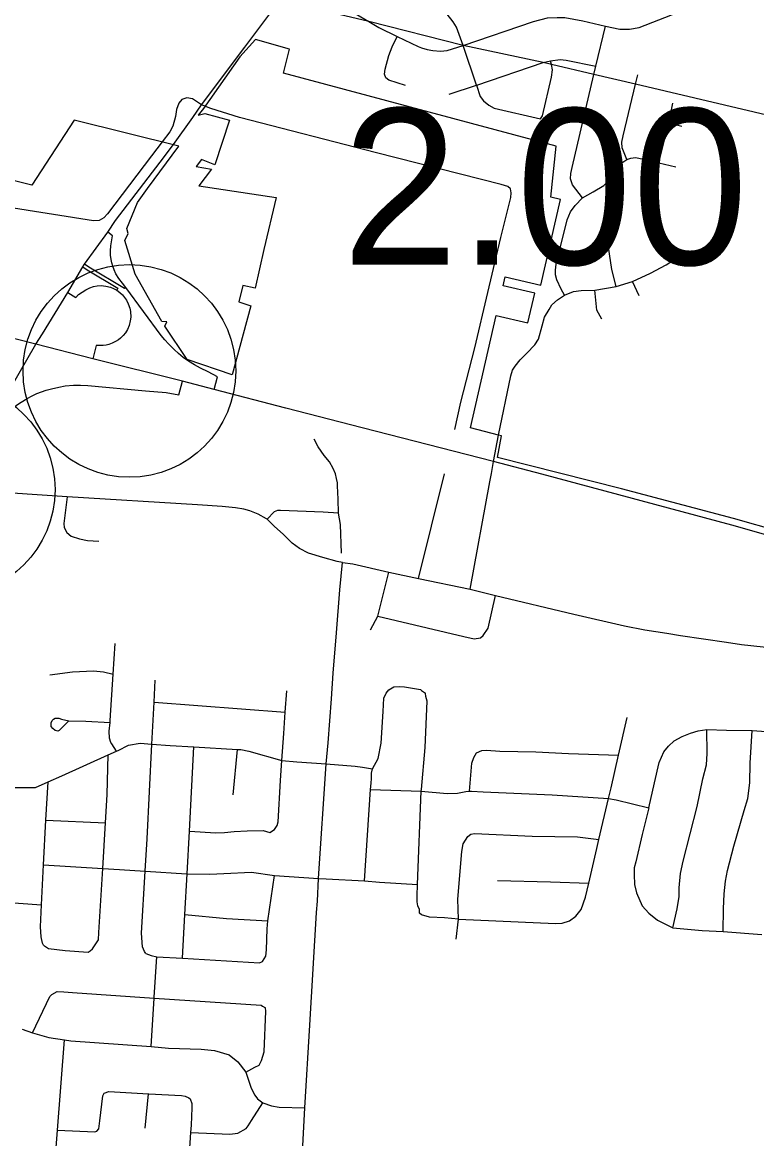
# Model space of a CAD drawing. Extents: x 1729596 to 1934326, y 644115 to 911751.
# Drawn here: x 1806837 to 1812018, y 688369 to 696244 of the extents above; entities that cross this region are included whole.
import ezdxf

# ---------------------------------------------------------------- set-up
doc = ezdxf.new("R2010")
doc.units = 0
for name, color, linetype in [('Default', 7, 'Continuous'), ('GM_X_City_Street', 7, 'Continuous'), ('GM_X_Corporation', 7, 'Continuous'), ('GM_X_Interchange_Ramps', 7, 'Continuous'), ('GM_X_Interstate_Route', 7, 'Continuous'), ('GM_X_Township', 7, 'Continuous'), ('GM_X_Township_Road', 7, 'Continuous'), ('GM_X_US_Route', 7, 'Continuous')]:
    doc.layers.add(name, color=color, linetype=linetype)

msp = doc.modelspace()

# ---------------------------------------------------------------- linework, layer by layer
at = {"layer": 'Default'}
for centre in [(1807592.4, 693784.9), (1806317.7, 692947.8)]:
    msp.add_circle(centre, 750, dxfattribs=at)
at = {"layer": 'GM_X_City_Street'}
for points in [[(1810041.6, 695800.7), (1809947.8, 696079.8), (1809900.1, 696211), (1809876.2, 696246.8), (1809834.8, 696301.6), (1809699.5, 696444.8), (1809644.8, 696520.2), (1809612.9, 696606), (1809603.4, 696650), (1809597.1, 696707.7), (1809598.2, 696750.6), (1809607.6, 696803), (1809676.8, 697086.9), (1809696, 697263.6), (1809730.7, 697351.6), (1809779.4, 697429.5), (1809820.1, 697492.6)], [(1808776.2, 696559.9), (1809158, 696323.5), (1809281.1, 696250.1), (1809352.7, 696207.2), (1809482.6, 696144.2), (1809628.9, 696074.2), (1809652.8, 696064.7), (1809693.3, 696052.7), (1809732.3, 696045.6), (1809787.9, 696041.6), (1809834.1, 696046.4), (1809947.8, 696079.8), (1810443.2, 696250.7), (1810541.5, 696274.9), (1810610.2, 696279), (1810664, 696277.6), (1810791.9, 696253.4), (1810950.7, 696217), (1811053, 696196.8), (1811120.4, 696196.8), (1811189, 696207.6), (1811648.1, 696386.7)], [(1810789.7, 695005.8), (1810718.4, 695097.8), (1810703.4, 695139), (1810706.3, 695176.5), (1810715.6, 695218.8), (1810869, 695876.3), (1810883.4, 695934.3), (1810950.7, 696217)], [(1809540.7, 695798.3), (1809422.2, 695834.9), (1809400.7, 695851.6), (1809391.2, 695877.8), (1809397.5, 695913.6), (1809423, 696009), (1809445.2, 696070.2), (1809482.6, 696144.2)], [(1810044.1, 695801.5), (1810511.2, 695960.5), (1810564.4, 695973.4), (1810631.5, 695981.8), (1810674.8, 695977.6), (1810883.4, 695934.3)], [(1810491.8, 695562.6), (1810507.1, 695583.6), (1810570, 695857.4), (1810577, 695907.7), (1810569.9, 695946.7), (1810564.4, 695973.4)], [(1811101.5, 695276), (1811067.9, 695358.2), (1811065.8, 695398.3), (1811075.9, 695444.3), (1811163.3, 695807), (1811179.6, 695872.4)], [(1809849.2, 695737.1), (1810041.6, 695800.7), (1810044.1, 695801.5)], [(1810041.6, 695800.7), (1810067, 695721.9), (1810090.8, 695691.2), (1810127.1, 695660.4), (1810166.2, 695638.1), (1810491.8, 695562.6)], [(1808072.2, 695680.8), (1808036.7, 695703.7), (1807997.5, 695710.9), (1807962.6, 695700.7), (1807940.8, 695673.1), (1807924.9, 695628.1), (1807917.6, 695580.1), (1807898.7, 695511.8), (1807876.9, 695472.6), (1807824.6, 695401.4), (1807748.4, 695301.6)], [(1811328.3, 695253.8), (1811397, 695533.8), (1811425.9, 695673.1)], [(1811397, 695533.8), (1811489.9, 695510.9)], [(1811101.5, 695276), (1811130.5, 695285.5), (1811162.1, 695289.5), (1811186.3, 695286.8), (1811328.3, 695253.8), (1811446.8, 695225.5)], [(1810663.2, 694318.7), (1810639.1, 694362.3), (1810608.1, 694427.9), (1810599, 694463.6), (1810598.1, 694496.7), (1810603.5, 694538.9), (1810681.8, 694851), (1810704.4, 694907.3), (1810736.3, 694952.4), (1810789.7, 695005.8), (1810863.8, 695047.1), (1810939.8, 695094), (1810974.5, 695125.9), (1811000.8, 695157.8), (1811043, 695226.9), (1811073.9, 695257.9), (1811101.5, 695276)], [(1811026.5, 694380.2), (1810997.1, 694501.3), (1810964.1, 694720.5)], [(1810554.9, 694218.7), (1810572.4, 694250.8), (1810613.6, 694287.5), (1810663.2, 694318.7), (1810725.6, 694344.4), (1810780.6, 694351.7), (1810876, 694355.4), (1811026.5, 694380.2), (1811141.2, 694415.9), (1811268.7, 694475.6), (1811378.8, 694532.5), (1811471.5, 694592.4)], [(1810926.5, 694149.9), (1810891, 694212.5), (1810876, 694355.4)], [(1811189.8, 694314.1), (1811141.2, 694415.9)], [(1810196.5, 693332.5), (1810283.4, 693750.8), (1810296.2, 693791.2), (1810314.6, 693817.8), (1810348.5, 693862.7), (1810397.1, 693909.5), (1810452.2, 693969.2), (1810477.9, 694009.5), (1810505.4, 694103.1), (1810521.9, 694163.6), (1810554.9, 694218.7)], [(1809067.4, 692780.3), (1809065, 692881.2), (1809061.5, 692974.9), (1809059.4, 692995.7), (1809054.4, 693025.2), (1809045.7, 693059.1), (1809031, 693097.2), (1809003.6, 693142.9), (1808967.1, 693189.1), (1808923.9, 693250), (1808896.2, 693303.4)], [(1809996, 692244.3), (1810136.3, 693003), (1810146.3, 693060.5)], [(1808560.7, 692741.6), (1808500.1, 692775.3), (1808442, 692797.8), (1808400.3, 692808.9), (1808340, 692819.2), (1808246.2, 692827.9), (1808072.3, 692839.5), (1807153, 692895.9), (1806976.8, 692908), (1806732.9, 692924.5), (1806538.4, 692943.6), (1806430, 692954.9), (1806367.5, 692985.3)], [(1807153, 692895.9), (1807130.7, 692708), (1807132.6, 692679.9), (1807150.6, 692645.7), (1807180.6, 692619.5), (1807240.7, 692599.3), (1807296.8, 692589.1), (1807377, 692584.9)], [(1809089.9, 692500.3), (1809082.7, 692701.9), (1809067.4, 692780.3), (1808960.2, 692788.3), (1808658.5, 692799.6), (1808637.6, 692799.6), (1808613.6, 692790.7), (1808563.5, 692740.1)], [(1808811.9, 688229.2), (1808830.1, 688586.7), (1808865.9, 689169.6), (1808912.6, 689963.6), (1808918.7, 690043.4), (1808927.3, 690204.9), (1808981.2, 691013.1), (1808995, 691161.5), (1809017.6, 691472.3), (1809028.9, 691652.8), (1809054.1, 691937.5), (1809078, 692241.8), (1809094.9, 692432.3), (1809059.3, 692441), (1808956.8, 692467.9), (1808856.2, 692499.2), (1808792, 692531.9), (1808741.7, 692569.8), (1808680, 692629.8), (1808613.6, 692690.7), (1808563.5, 692740.1), (1808560.7, 692741.6)], [(1809094.9, 692432.3), (1809167.8, 692423.6), (1809421.8, 692364.6), (1809631.9, 692320.6), (1809996, 692244.3), (1810174.5, 692199.7), (1810728.2, 692068.4), (1811086.3, 691987.3), (1811230, 691959.4), (1811383, 691934.1), (1811480.1, 691918.2), (1811805.2, 691870.9)], [(1809293.8, 691959.2), (1809346.2, 692054.2), (1809421.8, 692364.6)], [(1809346.2, 692054.2), (1809951.4, 691910.7), (1810025.1, 691895.2), (1810069.7, 691901), (1810089.1, 691918.5), (1810124, 691970.8), (1810174.5, 692199.7)], [(1807500.7, 691102.4), (1807468.4, 691155.1), (1807462.4, 691163.2), (1807452.5, 691195.3), (1807450.6, 691243.5), (1807455.7, 691305.7), (1807456.9, 691319.8), (1807477.3, 691645), (1807490.9, 691861.8)], [(1811805.2, 691870.9), (1811909.8, 691855.6), (1812062.8, 691838.3), (1812186.6, 691822.4), (1812291.7, 691801.1), (1812326.8, 691789.4)], [(1807030.7, 691642.1), (1807191.3, 691661.8), (1807339.8, 691669.4), (1807409.9, 691661.2), (1807477.3, 691645)], [(1807707.9, 689674.8), (1807698, 689688.8), (1807684, 689723), (1807678.3, 689819.4), (1807703.6, 690257.1), (1807716.8, 690483.9), (1807751.4, 691152.4), (1807766.7, 691447.4), (1807774.8, 691604.1)], [(1808616.6, 690549.5), (1808633.9, 690577.3), (1808642.6, 690604.2), (1808658.2, 690895.9), (1808668.7, 691037.4), (1808680.8, 691228.3), (1808692.1, 691377.7), (1808702.5, 691527.8)], [(1809251.1, 690186.7), (1809294.5, 690832.5), (1809297.1, 690876.8), (1809299.7, 690908.9), (1809301.5, 690947.1), (1809306.7, 690978.3), (1809347.5, 691051.2), (1809369.2, 691159.8), (1809382.2, 691382.9), (1809388.3, 691477.5), (1809403, 691511.3), (1809422.1, 691534.8)], [(1809422.1, 691534.8), (1809458.6, 691555.6), (1809498.5, 691558.6), (1809532.4, 691556.5), (1809646.1, 691536.9), (1809654.1, 691530.8), (1809682.1, 691512.7)], [(1809915.2, 689917.9), (1809815, 689926.2), (1809710.7, 689930.5), (1809652.6, 689948.7), (1809638.6, 689960.8), (1809638.3, 689985.3), (1809627.8, 690010.5), (1809623.5, 690040.8), (1809622.7, 690082.5), (1809626.1, 690162.4), (1809651.6, 690820.1), (1809652.5, 690831.6), (1809678.8, 691129.2), (1809693.9, 691454.4), (1809684, 691488.6), (1809682.1, 691512.7)], [(1807766.7, 691447.4), (1808692.1, 691377.7)], [(1807164, 691316.5), (1807125.8, 691276.5), (1807097.6, 691248.5), (1807087.5, 691244.5), (1807069.5, 691248.5), (1807051.5, 691262.6), (1807041.5, 691276.7), (1807039.6, 691288.7), (1807041.6, 691302.8), (1807047.7, 691318.8), (1807057.7, 691328.8), (1807069.8, 691334.8), (1807093.9, 691334.8), (1807113.9, 691328.7), (1807164, 691316.5), (1807284.3, 691314.2), (1807455.7, 691305.7)], [(1809915.2, 689917.9), (1810599.1, 689888), (1810645.3, 689889.8), (1810697.5, 689905.8), (1810741.7, 689937.8), (1810780, 689985.9), (1810810.4, 690072.1), (1810833.6, 690172.2), (1810889.8, 690415.2), (1810905.1, 690479.7), (1810973.4, 690768), (1810991.6, 690844.6), (1811043.4, 691073.7), (1811103.7, 691340.3)], [(1811257.9, 690702.5), (1811298.1, 690878.7), (1811328.9, 691022), (1811363.7, 691097.1), (1811395.8, 691137.3), (1811434.7, 691174.8), (1811492.2, 691206.9), (1811551.2, 691228.4), (1811604.7, 691247.1), (1811666.4, 691255.1), (1811804.3, 691249.8), (1811986.4, 691248.5), (1812250.7, 691228.8)], [(1811426.1, 689856.1), (1811457.3, 689990.7), (1811472.2, 690076.7), (1811471, 690137.8), (1811479.7, 690238.8), (1811498.3, 690326.8), (1811597.4, 690712.6), (1811638.2, 690906.9), (1811663.7, 691006), (1811669, 691086.3), (1811666.4, 691255.1)], [(1811782.5, 689829.9), (1811785, 689989.5), (1811787.5, 690096.7), (1811797.5, 690185.2), (1811811.2, 690261.2), (1811856.1, 690432), (1811928.9, 690684.4), (1811955.6, 690767.5), (1811969, 690880), (1811973, 691018), (1811986.4, 691248.5)], [(1806885.1, 690847.2), (1806929.3, 690847.2), (1807018.3, 690886.6), (1807114.9, 690929.4), (1807443.5, 691076.7), (1807500.7, 691102.4), (1807512.4, 691107.6), (1807587.1, 691144.9), (1807669.5, 691158), (1807751.4, 691152.4), (1807880.1, 691143.6), (1808046.8, 691133.7), (1808355.2, 691115.4), (1808379.7, 691113.9), (1808435.8, 691103.2), (1808668.7, 691037.4), (1808773.7, 691027.8), (1808981.2, 691013.1), (1809185.2, 690997.4), (1809238.1, 690989.6), (1809306.7, 690978.3)], [(1807966.5, 689641.5), (1807983.5, 689951.2), (1807999.2, 690238.1), (1808015.7, 690539.3), (1808046.8, 691133.7)], [(1808323.6, 690795.5), (1808355.2, 691115.4)], [(1807332.9, 689707.9), (1807373.3, 689772), (1807377.5, 689822.2), (1807404.2, 690274.8), (1807423.2, 690597.1), (1807435, 690797.8), (1807443.5, 691076.7)], [(1809991.6, 690819.7), (1810007.3, 691017.9), (1810023.5, 691058), (1810041.7, 691090.1), (1810077.8, 691106.1), (1810112, 691110), (1810206.2, 691103.7), (1810460.9, 691097), (1810689.6, 691086.4), (1811043.4, 691073.7)], [(1805124.7, 690983.6), (1805373.5, 690846.6), (1805379.5, 690840.5), (1805415.5, 690832.1), (1805594, 690822), (1806056.7, 690805.9), (1806190.6, 690849.5), (1806269.1, 690868.7), (1806435.7, 690866.8), (1806441.7, 690866.7), (1806562, 690857.3), (1806721.8, 690848.6), (1806746.6, 690847.2), (1806877.1, 690847.2), (1806885.1, 690847.2)], [(1806987, 689734.6), (1806979.1, 689748.8), (1806969.5, 689793), (1806964.3, 689863.3), (1806972.1, 690017.8), (1806987.1, 690300.8), (1807003.9, 690616), (1807018.3, 690886.6)], [(1809294.5, 690832.5), (1809651.6, 690820.1), (1809834.1, 690803.5), (1809908.3, 690805.3), (1809966.5, 690817.3), (1809991.6, 690819.7), (1810006.6, 690821.2), (1810088.9, 690814.9), (1810574.2, 690793.5), (1810973.4, 690768), (1811027.4, 690758.2), (1811257.9, 690702.5)], [(1811257.9, 690702.5), (1811210.4, 690513.8), (1811164.4, 690322.3), (1811154.4, 690278.7), (1811153.2, 690232.5), (1811156.9, 690161.5), (1811170.7, 690102.9), (1811210.6, 690011.9), (1811256.6, 689959.5), (1811318.9, 689911), (1811426.1, 689856.1), (1811633, 689838.6), (1811782.5, 689829.9), (1812054.4, 689808.9)], [(1807003.9, 690616), (1807423.2, 690597.1)], [(1808015.7, 690539.3), (1808202.3, 690526.8), (1808264.5, 690528.6), (1808332.7, 690536.4), (1808423, 690540.3), (1808535.4, 690544), (1808582.7, 690528.7), (1808616.6, 690549.5)], [(1809898.7, 689777.4), (1809915.2, 689917.9), (1809909.7, 690058.5), (1809937, 690395.7), (1809947.2, 690449.9), (1809979.5, 690500), (1810001.6, 690518), (1810027.6, 690521.9), (1810432.8, 690502.8), (1810753.7, 690497.9), (1810905.1, 690479.7)], [(1806987.1, 690300.8), (1807404.2, 690274.8), (1807521.4, 690267.5), (1807703.6, 690257.1), (1807705.9, 690257), (1807994.7, 690238.2), (1807999.2, 690238.1), (1808159.2, 690233.8), (1808259.5, 690239.5), (1808454.1, 690249), (1808616.6, 690225.8), (1808927.3, 690204.9), (1808981.2, 690202.3), (1809251.1, 690186.7), (1809357, 690178.9), (1809626.1, 690162.4)], [(1808532.1, 689618.4), (1808554.4, 689656.5), (1808560.5, 689700.7), (1808565.1, 689849.2), (1808568.7, 689905.6), (1808616.6, 690225.8)], [(1810189, 690190.2), (1810564.1, 690181.2), (1810833.6, 690172.2)], [(1806145.1, 690140.2), (1806204.1, 690090.6), (1806221.9, 690074.4), (1806276.1, 690069.7), (1806677.9, 690039.8), (1806972.1, 690017.8)], [(1807983.5, 689951.2), (1808276.4, 689922.2), (1808568.7, 689905.6)], [(1806987, 689734.6), (1807022, 689710.7), (1807140.3, 689696.3), (1807300.7, 689683.9), (1807314.8, 689693.9), (1807332.9, 689707.9)], [(1807707.9, 689674.8), (1807746, 689660.6), (1807785.7, 689651), (1807966.5, 689641.5), (1808510, 689608.4), (1808532.1, 689618.4)], [(1807745.2, 689018.7), (1807766.6, 689360.6), (1807767, 689367.4), (1807785.7, 689651)], [(1806909.6, 689115.3), (1807031.1, 689372.8), (1807045.3, 689386.7), (1807083.6, 689406.4), (1807129.8, 689405.9), (1807192, 689399.1), (1807766.6, 689360.6), (1808521.9, 689309.9), (1808531.8, 689303.8), (1808551.8, 689291.5)], [(1808413.4, 688839.1), (1808476.7, 688872.5), (1808507, 688886.6), (1808523.5, 688920.5), (1808544.3, 688982.5), (1808555.5, 689269.4), (1808551.8, 689291.5)], [(1806835, 689141.7), (1806909.6, 689115.3), (1807025.1, 689082.1), (1807134, 689066.8), (1807179.3, 689058.9), (1807745.2, 689018.7), (1807868.6, 689007.7), (1808099.6, 689000.2), (1808192.7, 688991.8), (1808295.3, 688959.6), (1808357.3, 688911.9), (1808413.4, 688839.1), (1808451, 688725.4), (1808476.7, 688675.3), (1808495.2, 688650.8), (1808533.9, 688621), (1808595.5, 688601.8), (1808650, 688591.7), (1808830.1, 688586.7)], [(1806989.7, 687839.9), (1807034.7, 687917.7), (1807051.2, 687963.7), (1807054, 688031.9), (1807084.7, 688429.3), (1807134, 689066.8)], [(1807084.7, 688429.3), (1807347.5, 688417.9), (1807363.6, 688421.8), (1807375.8, 688437.7), (1807384.5, 688495.8), (1807404.6, 688672.2), (1807414.8, 688690.1), (1807447, 688701.8), (1807726.1, 688684.8), (1807729.9, 688684.6), (1807960.6, 688674), (1807986.6, 688667.7), (1808010.6, 688657.3), (1808024.6, 688647.1)], [(1807703.1, 688444), (1807726.1, 688684.8)], [(1807455.2, 686053.5), (1807498.6, 687047.4), (1807515.4, 687113.4), (1807530.9, 687148.9), (1807544.3, 687179.3), (1807607.4, 687260.9), (1807694.6, 687336.2), (1807782.6, 687396.5), (1807870.6, 687456.7), (1807925.3, 687504.2), (1807947.9, 687546.1), (1807960.3, 687582.1), (1807971.1, 687648.2), (1808002.4, 688068.8), (1808009, 688157.6), (1808026.9, 688412.2), (1808030.5, 688464.4), (1808035.9, 688586.8), (1808036.2, 688614.9), (1808024.6, 688647.1)], [(1808026.9, 688412.2), (1808300.8, 688401.2), (1808357.1, 688408.6), (1808415.8, 688440.7), (1808429.6, 688460.4), (1808454, 688496.9), (1808533.9, 688621)]]:
    msp.add_lwpolyline(points, dxfattribs=at)
at = {"layer": 'GM_X_Corporation'}
msp.add_lwpolyline([(1812517.9, 692555.7), (1811854.8, 692744.3), (1811065.1, 692953.7), (1810190.3, 693173.4), (1810218.1, 693326.9), (1810196.5, 693332.5), (1809998.8, 693383.5), (1810180.2, 694175.5), (1810404.4, 694124.1), (1810452.4, 694333.7), (1810228.2, 694385), (1810242.7, 694448.4), (1810496.2, 694390.3), (1810634.5, 694994.7), (1810566.3, 695010.3), (1810603.7, 695371.1), (1808680.6, 695886.4), (1808722.4, 696054.3), (1808481.2, 696123.3), (1808371.9, 696001), (1808115.3, 695637), (1808078.5, 695589.5), (1808124.5, 695600.2), (1808299.2, 695553.5), (1808196.1, 695238.4), (1808101.1, 695276), (1808064.5, 695226.9), (1808171, 695208.1), (1808083.3, 695090.1), (1808628, 695007.8), (1808540.2, 694642.4), (1808480.5, 694367.8), (1808393.6, 694386.8), (1808365.3, 694271.8), (1808449.8, 694244.9), (1808317.9, 693757.4), (1807999.1, 693866.6), (1807841.9, 694099.5), (1807857, 694131), (1807822.1, 694133.6), (1807633.4, 694466.8), (1807559.2, 694705.8), (1807584.3, 694754.3), (1807575.1, 694788.7), (1807650.5, 694973), (1807721.1, 695070.6), (1807942.1, 695370.6), (1807203.6, 695554.7), (1806903.4, 695094.7), (1806696.8, 695146)], dxfattribs=at)
at = {"layer": 'GM_X_Interchange_Ramps'}
for points in [[(1808191.4, 693652.9), (1808215.1, 693744.2), (1808147.7, 693777.6), (1808093.4, 693803.5), (1808050.7, 693827.4), (1808010.1, 693853.3), (1807972.3, 693880.6), (1807939, 693907.4), (1807907.4, 693935.6), (1807867.8, 693975.4), (1807842.4, 694003.9), (1807817.1, 694035.2), (1807567.1, 694372.7), (1807544.6, 694403), (1807518, 694436.3), (1807497, 694470.8), (1807484.3, 694497.8), (1807474.9, 694522.9), (1807467.8, 694548.1), (1807463.2, 694570.3), (1807459.5, 694601.7), (1807458.7, 694631.9), (1807461.2, 694666.8), (1807474.3, 694739), (1807441.2, 694763.2)], [(1807263.6, 694518.8), (1807294.2, 694497.6), (1807511.7, 694368.2), (1807503.3, 694354.1)], [(1807567.1, 694372.7), (1807558.7, 694366.5), (1807305.8, 694517), (1807276.3, 694537.4)], [(1807159, 694337.9), (1807214, 694303.9), (1807234, 694323.1), (1807258.2, 694341.6), (1807284.2, 694357.6), (1807313.7, 694371.8), (1807339.9, 694380.2), (1807365, 694384.8), (1807393.6, 694386.4), (1807426.1, 694383.5), (1807458.1, 694375.4), (1807480.4, 694366.5), (1807503.3, 694354.1), (1807525.3, 694338.2), (1807543.6, 694321.1), (1807558.8, 694303.3), (1807572.2, 694283.7), (1807584.8, 694259.1), (1807595.3, 694228.6), (1807600.3, 694203.2), (1807601.9, 694165), (1807598.8, 694137.9), (1807590.4, 694105.6), (1807577.9, 694076.9), (1807564.1, 694054.1), (1807547.8, 694033.6), (1807530.6, 694016.7), (1807515.2, 694004.4), (1807495.4, 693991.5), (1807471.6, 693979.9), (1807446.7, 693971.4), (1807429.2, 693967.4), (1807406.2, 693964.5), (1807358.7, 693964.5), (1807334.8, 693869.1)], [(1806662.1, 693501.6), (1806710.6, 693472.6), (1806748, 693505.8), (1806774.8, 693527.5), (1806802, 693547.6), (1806828.8, 693565.6), (1806870.1, 693590.3), (1806907.4, 693609.7), (1806940.4, 693624.7), (1806972.1, 693637.3), (1807004.9, 693648.7), (1807041.9, 693659.6), (1807093.5, 693671.4), (1807140.4, 693678.9), (1807197.1, 693684), (1807247.9, 693684.9), (1807298.9, 693682.3), (1807706.8, 693645.5), (1807852.9, 693632.7), (1807940.6, 693615.9), (1807965.9, 693711.7)]]:
    msp.add_lwpolyline(points, dxfattribs=at)
at = {"layer": 'GM_X_Interstate_Route'}
for points in [[(1806933.2, 693974.4), (1806522.4, 694078.1), (1805649.9, 694296)], [(1814550.4, 691551.3), (1814371.1, 691658.3), (1813743.2, 692005.4), (1813454.1, 692129.4), (1812965.1, 692338.1), (1812502.5, 692508.1), (1811841.5, 692696.1), (1810502, 693057.2), (1810161, 693144.9), (1809233.7, 693383.3), (1808695.3, 693521.5), (1808191.4, 693652.9), (1807965.9, 693711.7), (1807334.8, 693869.1), (1806933.2, 693974.4)]]:
    msp.add_lwpolyline(points, dxfattribs=at)
at = {"layer": 'GM_X_Township'}
msp.add_lwpolyline([(1813506.4, 695255.5), (1811163.3, 695807), (1810869, 695876.3), (1810569.9, 695946.7), (1810511.3, 695960.5), (1809947.8, 696079.8), (1809281.1, 696250.1), (1808652.9, 696397.9), (1805039.5, 697248.4), (1799916.3, 698454.2), (1798675.8, 698746.2), (1796373.9, 699359), (1796095, 699425.9), (1795773.9, 699499.9), (1794870.9, 699721.8), (1794886, 700739.3), (1794886.5, 700776.2), (1794888.3, 700893.7), (1794890.7, 701056.2), (1794896.2, 701429.4)], dxfattribs=at)
at = {"layer": 'GM_X_Township_Road'}
for points in [[(1809889.3, 693372), (1809930.3, 693563.6), (1810030, 693948.7), (1810121.9, 694337.8), (1810211.8, 694725.9), (1810283.2, 695008.4), (1810286.1, 695041.7), (1810282.2, 695069), (1810262.7, 695085.7), (1810214.8, 695100.3), (1809336, 695322.2), (1808368, 695572.9), (1808167.5, 695635.4), (1808102.1, 695661.5), (1808072.2, 695680.8)], [(1807748.4, 695301.6), (1807437.2, 694893.6), (1807411.9, 694865.7), (1807380, 694845.7), (1807340.1, 694843), (1806729, 694938.9), (1806707.7, 694957.5), (1806718.4, 694988.1), (1806742.3, 695028.1), (1806750.4, 695041.5)], [(1810146.3, 693060.5), (1810161, 693144.9), (1810196.5, 693332.5)], [(1809631.9, 692320.6), (1809814.5, 693058.9)]]:
    msp.add_lwpolyline(points, dxfattribs=at)
at = {"layer": 'GM_X_US_Route'}
for points in [[(1808406, 696067.8), (1808652.9, 696397.9), (1808742.2, 696515.2)], [(1808039.6, 695573.1), (1808102.1, 695661.5), (1808406, 696067.8)], [(1807808.6, 695256.8), (1807904.5, 695382.2), (1808039.6, 695573.1)], [(1806978.4, 694047.1), (1807159, 694337.9), (1807263.6, 694518.8), (1807276.3, 694537.4), (1807441.2, 694763.2), (1807494.4, 694845.7), (1807808.6, 695256.8)], [(1806537.7, 693287.6), (1806563.6, 693329.8), (1806662.1, 693501.6), (1806697.5, 693563.3), (1806933.2, 693974.4), (1806978.4, 694047.1)]]:
    msp.add_lwpolyline(points, dxfattribs=at)

# ---------------------------------------------------------------- texts
at = {"layer": 'Default'}
msp.add_text('2.00', height=1100, dxfattribs=at).set_placement((1809094.4, 694534.9))

doc.saveas('drawing.dxf')
